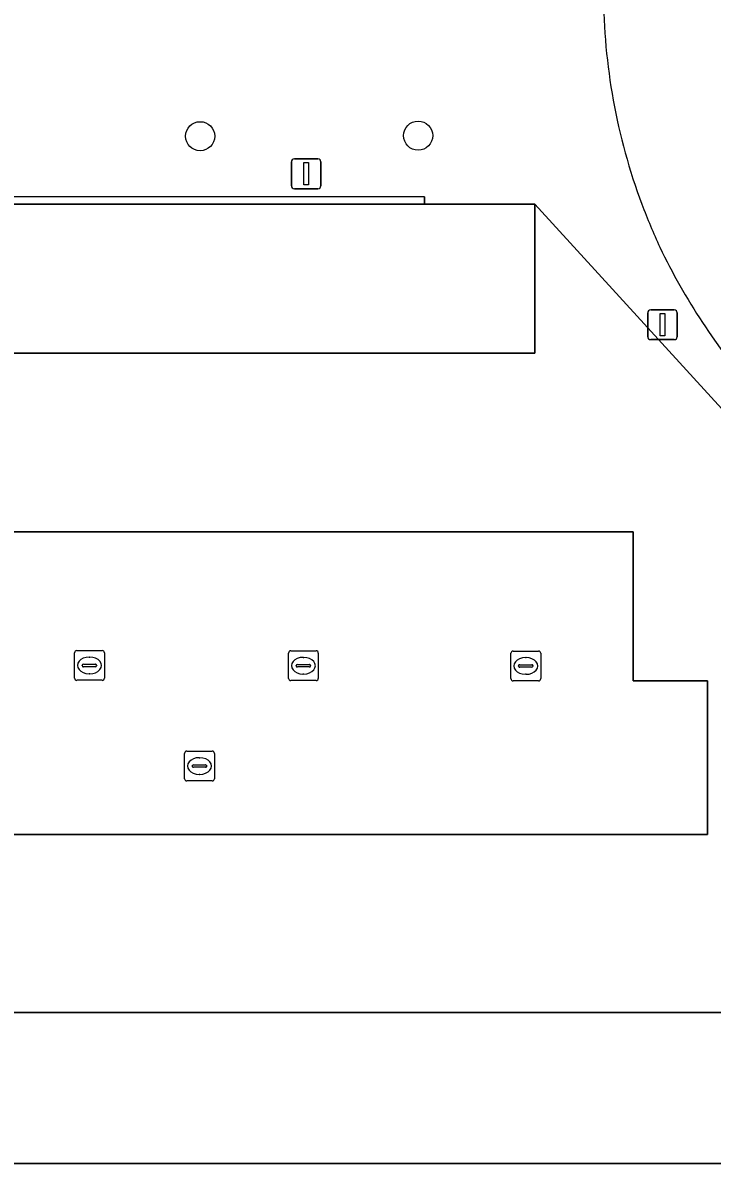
# Model space of a CAD drawing. Extents: x 161477 to 163040, y 383680 to 384871.
# Drawn here: x 162162.53 to 162185.67, y 384419.5 to 384457.81 of the extents above; entities that cross this region are included whole.
import ezdxf

# ---------------------------------------------------------------- set-up
doc = ezdxf.new("R2010")
doc.units = 0
for name, color, linetype in [('IMGEO_Boom', 7, 'Continuous'), ('IMGEO_Kolk', 7, 'Continuous'), ('IMGEO_Lichtmast', 7, 'Continuous'), ('IMGEO_Muur', 7, 'Continuous'), ('IMGEO_Parkeervlak_open', 7, 'Continuous'), ('IMGEO_Rijbaan_lokaal_open', 7, 'Continuous'), ('IMGEO_Rioolput', 7, 'Continuous'), ('IMGEO_Voetpad_open', 7, 'Continuous')]:
    doc.layers.add(name, color=color, linetype=linetype)

msp = doc.modelspace()

# ---------------------------------------------------------------- linework, layer by layer
at = {"layer": 'IMGEO_Boom'}
for centre in [(162168.48, 384454), (162175.8, 384454.02)]:
    msp.add_circle(centre, 0.489, dxfattribs=at)
at = {"layer": 'IMGEO_Kolk'}
for p, q in [((162164.263, 384435.811), (162164.263, 384436.663)), ((162164.338, 384436.737), (162165.19, 384436.737)), ((162164.751, 384436.517), (162164.776, 384436.517)), ((162165.264, 384436.663), (162165.264, 384435.811)), ((162171.448, 384435.802), (162171.448, 384436.654)), ((162171.523, 384436.728), (162172.375, 384436.728)), ((162171.936, 384436.508), (162171.961, 384436.508)), ((162172.449, 384436.654), (162172.449, 384435.802)), ((162178.915, 384435.793), (162178.915, 384436.645)), ((162178.99, 384436.719), (162179.842, 384436.719)), ((162179.403, 384436.499), (162179.428, 384436.499)), ((162179.916, 384436.645), (162179.916, 384435.793)), ((162164.522, 384436.231), (162164.522, 384436.243)), ((162164.96, 384436.194), (162164.562, 384436.194)), ((162164.565, 384436.28), (162164.963, 384436.28)), ((162165.006, 384436.243), (162165.006, 384436.231)), ((162171.707, 384436.222), (162171.707, 384436.234)), ((162172.145, 384436.185), (162171.747, 384436.185)), ((162171.75, 384436.271), (162172.148, 384436.271)), ((162172.191, 384436.234), (162172.191, 384436.222)), ((162179.174, 384436.213), (162179.174, 384436.225)), ((162179.612, 384436.176), (162179.214, 384436.176)), ((162179.217, 384436.262), (162179.615, 384436.262)), ((162179.658, 384436.225), (162179.658, 384436.213)), ((162165.19, 384435.737), (162164.338, 384435.737)), ((162164.774, 384435.957), (162164.749, 384435.957)), ((162172.375, 384435.728), (162171.523, 384435.728)), ((162171.959, 384435.948), (162171.934, 384435.948)), ((162179.842, 384435.719), (162178.99, 384435.719)), ((162179.426, 384435.939), (162179.401, 384435.939))]:
    msp.add_line(p, q, dxfattribs=at)
for points in [[(162164.263, 384435.811), (162164.263, 384436.663)], [(162164.338, 384436.737), (162165.19, 384436.737)], [(162165.264, 384436.663), (162165.264, 384435.811)], [(162171.448, 384435.802), (162171.448, 384436.654)], [(162171.523, 384436.728), (162172.375, 384436.728)], [(162172.449, 384436.654), (162172.449, 384435.802)], [(162178.915, 384435.793), (162178.915, 384436.645)], [(162178.99, 384436.719), (162179.842, 384436.719)], [(162179.916, 384436.645), (162179.916, 384435.793)], [(162165.19, 384435.737), (162164.338, 384435.737)], [(162172.375, 384435.728), (162171.523, 384435.728)], [(162179.842, 384435.719), (162178.99, 384435.719)]]:
    msp.add_lwpolyline(points, dxfattribs=at)
for centre, radius, start, end in [((162164.34, 384436.661), 0.0765, 91.552, 178.448), ((162164.34, 384436.661), 0.0765, 91.552, 178.448), ((162165.188, 384436.661), 0.0765, 1.552, 88.448), ((162165.188, 384436.661), 0.0765, 1.552, 88.448), ((162171.525, 384436.652), 0.0765, 91.552, 178.448), ((162171.525, 384436.652), 0.0765, 91.552, 178.448), ((162172.373, 384436.652), 0.0765, 1.552, 88.448), ((162172.373, 384436.652), 0.0765, 1.552, 88.448), ((162178.992, 384436.643), 0.0765, 91.552, 178.448), ((162178.992, 384436.643), 0.0765, 91.552, 178.448), ((162179.84, 384436.643), 0.0765, 1.552, 88.448), ((162179.84, 384436.643), 0.0765, 1.552, 88.448), ((162164.562, 384436.24), 0.0403, 85.8775, 175.7526), ((162164.559, 384436.23), 0.0366, 178.938, 274.7102), ((162164.963, 384436.237), 0.043, 264.8664, 352.4533), ((162164.967, 384436.242), 0.0386, 1.7309, 96.639), ((162171.747, 384436.231), 0.0403, 85.8775, 175.7526), ((162171.744, 384436.221), 0.0366, 178.938, 274.7102), ((162172.148, 384436.228), 0.043, 264.8664, 352.4533), ((162172.152, 384436.233), 0.0386, 1.7309, 96.639), ((162179.214, 384436.222), 0.0403, 85.8775, 175.7526), ((162179.211, 384436.212), 0.0366, 178.938, 274.7102), ((162179.615, 384436.219), 0.043, 264.8664, 352.4533), ((162179.619, 384436.224), 0.0386, 1.7309, 96.639), ((162164.34, 384435.813), 0.0765, 181.552, 268.448), ((162164.34, 384435.813), 0.0765, 181.552, 268.448), ((162165.188, 384435.813), 0.0765, 271.552, 358.448), ((162165.188, 384435.813), 0.0765, 271.552, 358.448), ((162171.525, 384435.804), 0.0765, 181.552, 268.448), ((162171.525, 384435.804), 0.0765, 181.552, 268.448), ((162172.373, 384435.804), 0.0765, 271.552, 358.448), ((162172.373, 384435.804), 0.0765, 271.552, 358.448), ((162178.992, 384435.795), 0.0765, 181.552, 268.448), ((162178.992, 384435.795), 0.0765, 181.552, 268.448), ((162179.84, 384435.795), 0.0765, 271.552, 358.448), ((162179.84, 384435.795), 0.0765, 271.552, 358.448)]:
    msp.add_arc(centre, radius, start, end, dxfattribs=at)
for centre, major_axis, ratio, start_param, end_param in [((162164.75, 384436.237), (-0.387, 0.002), 0.722429, 4.712389, 7.853982), ((162164.775, 384436.237), (-0.39, 0.002), 0.717154, 1.570796, 4.712389), ((162171.935, 384436.228), (-0.387, 0.002), 0.722429, 4.712389, 7.853982), ((162171.96, 384436.228), (-0.39, 0.002), 0.717154, 1.570796, 4.712389), ((162179.402, 384436.219), (-0.387, 0.002), 0.722429, 4.712389, 7.853982), ((162179.427, 384436.219), (-0.39, 0.002), 0.717154, 1.570796, 4.712389)]:
    msp.add_ellipse(centre, major_axis=major_axis, ratio=ratio, start_param=start_param, end_param=end_param, dxfattribs=at)
at = {"layer": 'IMGEO_Lichtmast'}
for p, q in [((162171.545, 384452.34), (162171.545, 384453.14)), ((162171.545, 384453.14), (162171.545, 384452.34)), ((162171.645, 384453.24), (162172.435, 384453.24)), ((162172.435, 384453.24), (162171.645, 384453.24)), ((162172.535, 384453.14), (162172.535, 384452.34)), ((162172.535, 384452.34), (162172.535, 384453.14)), ((162172.435, 384452.24), (162171.645, 384452.24)), ((162171.645, 384452.24), (162172.435, 384452.24)), ((162183.511, 384447.272), (162183.511, 384448.072)), ((162183.511, 384448.072), (162183.511, 384447.272)), ((162183.611, 384448.172), (162184.401, 384448.172)), ((162184.401, 384448.172), (162183.611, 384448.172)), ((162184.501, 384448.072), (162184.501, 384447.272)), ((162184.501, 384447.272), (162184.501, 384448.072)), ((162184.401, 384447.172), (162183.611, 384447.172)), ((162183.611, 384447.172), (162184.401, 384447.172))]:
    msp.add_line(p, q, dxfattribs=at)
for points in [[(162171.965, 384453.115), (162172.115, 384453.115), (162172.115, 384452.365), (162171.965, 384452.365), (162171.965, 384453.115)], [(162183.931, 384448.047), (162184.081, 384448.047), (162184.081, 384447.297), (162183.931, 384447.297), (162183.931, 384448.047)]]:
    msp.add_lwpolyline(points, dxfattribs=at)
for centre, start, end in [((162171.645, 384453.14), 90, 180), ((162171.645, 384453.14), 90, 180), ((162172.435, 384453.14), 0, 90), ((162172.435, 384453.14), 360, 90), ((162171.645, 384452.34), 180, 270), ((162171.645, 384452.34), 180, 270), ((162172.435, 384452.34), 270, 0), ((162172.435, 384452.34), 270, 0), ((162183.611, 384448.072), 90, 180), ((162183.611, 384448.072), 90, 180), ((162184.401, 384448.072), 0, 90), ((162184.401, 384448.072), 360, 90), ((162183.611, 384447.272), 180, 270), ((162183.611, 384447.272), 180, 270), ((162184.401, 384447.272), 270, 0), ((162184.401, 384447.272), 270, 0)]:
    msp.add_arc(centre, 0.1, start, end, dxfattribs=at)
at = {"layer": 'IMGEO_Muur'}
msp.add_lwpolyline([(162131.048, 384451.994), (162123.705, 384451.998), (162122.244, 384451.993), (162121.721, 384451.989), (162121.724, 384451.721), (162122.219, 384451.721), (162176.02, 384451.721), (162176.02, 384451.971), (162140.959, 384451.989)], close=True, dxfattribs=at)
at = {"layer": 'IMGEO_Parkeervlak_open'}
for points in [[(162179.719, 384451.721), (162176.02, 384451.721), (162122.219, 384451.721), (162122.219, 384446.721), (162179.719, 384446.721)], [(162183.019, 384440.721), (162128.019, 384440.721), (162122.922, 384440.721), (162122.922, 384430.567), (162128.019, 384430.567), (162185.519, 384430.567), (162185.519, 384430.721), (162185.519, 384435.721), (162183.019, 384435.721)], [(162202.389, 384424.592), (162124.781, 384424.592), (162124.781, 384419.513), (162202.389, 384419.513)]]:
    msp.add_lwpolyline(points, close=True, dxfattribs=at)
at = {"layer": 'IMGEO_Rijbaan_lokaal_open'}
for points in [[(162179.719, 384451.721), (162179.719, 384446.721), (162122.219, 384446.721), (162121.183, 384446.721), (162121.187, 384446.086), (162121.171, 384432.235), (162121.176, 384424.721), (162121.18, 384419.496), (162124.781, 384419.513), (162124.781, 384424.592), (162202.389, 384424.592), (162202.103, 384427.227)], [(162183.019, 384435.721), (162185.519, 384435.721), (162185.519, 384430.721), (162185.519, 384430.567), (162128.019, 384430.567), (162122.922, 384430.567), (162122.922, 384440.721), (162128.019, 384440.721), (162183.019, 384440.721)]]:
    msp.add_lwpolyline(points, close=True, dxfattribs=at)
for centre, radius, start, end in [((162202.37, 384458.842), 20.344, 180.0697, 200.4974), ((162202.684, 384458.971), 20.683, 200.5278, 204.8586), ((162204.001, 384459.978), 22.305, 205.7839, 220.7074)]:
    msp.add_arc(centre, radius, start, end, dxfattribs=at)
at = {"layer": 'IMGEO_Rioolput'}
for p, q in [((162167.959, 384432.434), (162167.959, 384433.286)), ((162168.034, 384433.36), (162168.886, 384433.36)), ((162168.447, 384433.14), (162168.472, 384433.14)), ((162168.96, 384433.286), (162168.96, 384432.434)), ((162168.218, 384432.854), (162168.218, 384432.866)), ((162168.656, 384432.817), (162168.258, 384432.817)), ((162168.261, 384432.903), (162168.659, 384432.903)), ((162168.702, 384432.866), (162168.702, 384432.854)), ((162168.886, 384432.36), (162168.034, 384432.36)), ((162168.47, 384432.58), (162168.445, 384432.58))]:
    msp.add_line(p, q, dxfattribs=at)
for points in [[(162167.959, 384432.434), (162167.959, 384433.286)], [(162168.034, 384433.36), (162168.886, 384433.36)], [(162168.96, 384433.286), (162168.96, 384432.434)], [(162168.886, 384432.36), (162168.034, 384432.36)]]:
    msp.add_lwpolyline(points, dxfattribs=at)
for centre, radius, start, end in [((162168.036, 384433.284), 0.0765, 91.552, 178.448), ((162168.036, 384433.284), 0.0765, 91.552, 178.448), ((162168.884, 384433.284), 0.0765, 1.552, 88.448), ((162168.884, 384433.284), 0.0765, 1.552, 88.448), ((162168.258, 384432.863), 0.0403, 85.8775, 175.7526), ((162168.255, 384432.853), 0.0366, 178.938, 274.7102), ((162168.659, 384432.86), 0.043, 264.8664, 352.4533), ((162168.663, 384432.865), 0.0386, 1.7309, 96.639), ((162168.036, 384432.436), 0.0765, 181.552, 268.448), ((162168.036, 384432.436), 0.0765, 181.552, 268.448), ((162168.884, 384432.436), 0.0765, 271.552, 358.448), ((162168.884, 384432.436), 0.0765, 271.552, 358.448)]:
    msp.add_arc(centre, radius, start, end, dxfattribs=at)
for centre, major_axis, ratio, start_param, end_param in [((162168.446, 384432.86), (-0.387, 0.002), 0.722429, 4.712389, 7.853982), ((162168.471, 384432.86), (-0.39, 0.002), 0.717154, 1.570796, 4.712389)]:
    msp.add_ellipse(centre, major_axis=major_axis, ratio=ratio, start_param=start_param, end_param=end_param, dxfattribs=at)
at = {"layer": 'IMGEO_Voetpad_open'}
msp.add_lwpolyline([(162140.959, 384451.989), (162176.02, 384451.971), (162176.02, 384451.721), (162179.719, 384451.721), (162202.103, 384427.227), (162202.389, 384424.592), (162202.389, 384419.513), (162124.781, 384419.513)], dxfattribs=at)
for centre, radius, start, end in [((162202.37, 384458.842), 20.344, 180.0697, 200.4974), ((162202.684, 384458.971), 20.683, 200.5278, 204.8586), ((162204.001, 384459.978), 22.305, 205.7839, 220.7074)]:
    msp.add_arc(centre, radius, start, end, dxfattribs=at)

doc.saveas('drawing.dxf')
